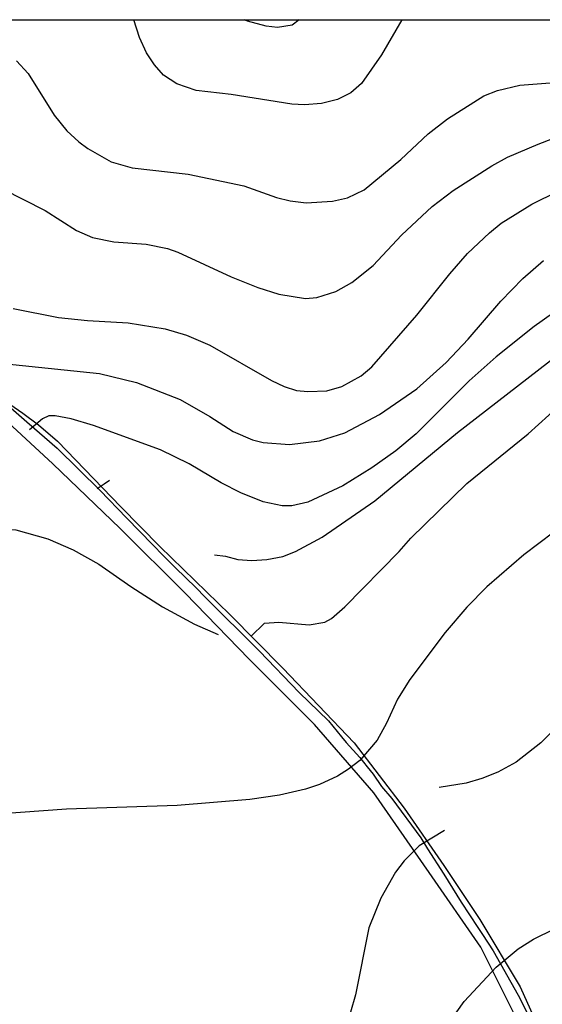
# Model space of a CAD drawing. Extents: x -662620 to -656370, y -1067090 to -1062990.
# Drawn here: x -660352 to -660070, y -1063520 to -1062990 of the extents above; entities that cross this region are included whole.
import ezdxf

# ---------------------------------------------------------------- set-up
doc = ezdxf.new("R2010")
doc.units = 0
for name, color, linetype in [('ram', 7, 'Continuous'), ('SDELOVACÍ_VEDENÍ_-_PODZEMNÍ', 7, 'Continuous'), ('VRSTEVNICE_ZDŮRAZNĚNÁ', 7, 'Continuous'), ('VRSTEVNICE_ZÁKLADNÍ', 7, 'Continuous')]:
    doc.layers.add(name, color=color, linetype=linetype)

msp = doc.modelspace()

# ---------------------------------------------------------------- linework, layer by layer
at = {"layer": 'ram'}
msp.add_lwpolyline([(-662620.02, -1067089.66), (-662620.02, -1062989.66), (-656370.02, -1062989.66), (-656370.02, -1067089.66), (-662620.02, -1067089.66)], dxfattribs=at)
at = {"layer": 'SDELOVACÍ_VEDENÍ_-_PODZEMNÍ'}
for points in [[(-659818.78, -1063849.76), (-659933.52, -1063797.25), (-659953.08, -1063804.82), (-659970.1, -1063808.93), (-659986.46, -1063761.42), (-660003.91, -1063715.06), (-660023.46, -1063669.48), (-660043.77, -1063624.01), (-660062.55, -1063577.66), (-660081.57, -1063532.6), (-660103.58, -1063488.83), (-660131.29, -1063448.6), (-660161.11, -1063405.71), (-660193.09, -1063368.98), (-660228.14, -1063333.7), (-660262.58, -1063298.23), (-660297.59, -1063263.51), (-660333.68, -1063228.64), (-660367.68, -1063197.43), (-660403.89, -1063162.5), (-660435.51, -1063140.87), (-660437.08, -1063140.19)], [(-659818.78, -1063849.76), (-659933.52, -1063797.25), (-659953.08, -1063804.82), (-659970.1, -1063808.93), (-659986.46, -1063761.42), (-660003.91, -1063715.06), (-660023.46, -1063669.48), (-660043.77, -1063624.01), (-660062.55, -1063577.66), (-660081.57, -1063532.6), (-660103.58, -1063488.83), (-660131.29, -1063448.6), (-660161.11, -1063405.71), (-660193.09, -1063368.98), (-660228.14, -1063333.7), (-660262.58, -1063298.23), (-660297.59, -1063263.51), (-660333.68, -1063228.64), (-660367.68, -1063197.43), (-660403.89, -1063162.5), (-660435.51, -1063140.87), (-660437.08, -1063140.19)], [(-659818.78, -1063849.76), (-659933.52, -1063797.25), (-659953.08, -1063804.82), (-659970.1, -1063808.93), (-659986.46, -1063761.42), (-660003.91, -1063715.06), (-660023.46, -1063669.48), (-660043.77, -1063624.01), (-660062.55, -1063577.66), (-660081.57, -1063532.6), (-660103.58, -1063488.83), (-660131.29, -1063448.6), (-660161.11, -1063405.71), (-660193.09, -1063368.98), (-660228.14, -1063333.7), (-660262.58, -1063298.23), (-660297.59, -1063263.51), (-660333.68, -1063228.64), (-660367.68, -1063197.43), (-660403.89, -1063162.5), (-660435.51, -1063140.87), (-660437.08, -1063140.19)], [(-659818.78, -1063849.76), (-659933.52, -1063797.25), (-659953.08, -1063804.82), (-659970.1, -1063808.93), (-659986.46, -1063761.42), (-660003.91, -1063715.06), (-660023.46, -1063669.48), (-660043.77, -1063624.01), (-660062.55, -1063577.66), (-660081.57, -1063532.6), (-660103.58, -1063488.83), (-660131.29, -1063448.6), (-660161.11, -1063405.71), (-660193.09, -1063368.98), (-660228.14, -1063333.7), (-660262.58, -1063298.23), (-660297.59, -1063263.51), (-660333.68, -1063228.64), (-660367.68, -1063197.43), (-660403.89, -1063162.5), (-660435.51, -1063140.87), (-660437.08, -1063140.19)], [(-659818.78, -1063849.76), (-659933.52, -1063797.25), (-659953.08, -1063804.82), (-659970.1, -1063808.93), (-659986.46, -1063761.42), (-660003.91, -1063715.06), (-660023.46, -1063669.48), (-660043.77, -1063624.01), (-660062.55, -1063577.66), (-660081.57, -1063532.6), (-660103.58, -1063488.83), (-660131.29, -1063448.6), (-660161.11, -1063405.71), (-660193.09, -1063368.98), (-660228.14, -1063333.7), (-660262.58, -1063298.23), (-660297.59, -1063263.51), (-660333.68, -1063228.64), (-660367.68, -1063197.43), (-660403.89, -1063162.5), (-660435.51, -1063140.87), (-660437.08, -1063140.19)], [(-659818.78, -1063849.76), (-659933.52, -1063797.25), (-659953.08, -1063804.82), (-659970.1, -1063808.93), (-659986.46, -1063761.42), (-660003.91, -1063715.06), (-660023.46, -1063669.48), (-660043.77, -1063624.01), (-660062.55, -1063577.66), (-660081.57, -1063532.6), (-660103.58, -1063488.83), (-660131.29, -1063448.6), (-660161.11, -1063405.71), (-660193.09, -1063368.98), (-660228.14, -1063333.7), (-660262.58, -1063298.23), (-660297.59, -1063263.51), (-660333.68, -1063228.64), (-660367.68, -1063197.43), (-660403.89, -1063162.5), (-660435.51, -1063140.87), (-660437.08, -1063140.19)], [(-660432.52, -1063151.48), (-660412.86, -1063164.03), (-660370.7, -1063188.86), (-660359.22, -1063195.02), (-660349.89, -1063201.31), (-660341.4, -1063207.68), (-660331.26, -1063216.52)], [(-660362.23, -1063193.59), (-660347.65, -1063206.08), (-660331.49, -1063220.18), (-660308.36, -1063243.07), (-660294.11, -1063257.74), (-660280.04, -1063272.24), (-660274.41, -1063278.03), (-660267.91, -1063284.51), (-660256.58, -1063295.32), (-660251.98, -1063300.26), (-660222.64, -1063329.43), (-660201.28, -1063351.72), (-660185.5, -1063367.01), (-660178.48, -1063375.6), (-660176.02, -1063378.6), (-660168.59, -1063386.66), (-660164.65, -1063391.69), (-660161.5, -1063395.63), (-660156.94, -1063402.27), (-660151.34, -1063408.84), (-660135.84, -1063429.84)], [(-660362.23, -1063193.59), (-660347.65, -1063206.08), (-660331.49, -1063220.18), (-660308.36, -1063243.07), (-660294.11, -1063257.74), (-660280.04, -1063272.24), (-660274.41, -1063278.03), (-660267.91, -1063284.51), (-660256.58, -1063295.32), (-660251.98, -1063300.26), (-660222.64, -1063329.43), (-660201.28, -1063351.72), (-660185.5, -1063367.01), (-660178.48, -1063375.6), (-660176.02, -1063378.6), (-660168.59, -1063386.66), (-660164.65, -1063391.69), (-660161.5, -1063395.63), (-660156.94, -1063402.27), (-660151.34, -1063408.84), (-660135.84, -1063429.84)], [(-660362.23, -1063193.59), (-660347.65, -1063206.08), (-660331.49, -1063220.18), (-660308.36, -1063243.07), (-660294.11, -1063257.74), (-660280.04, -1063272.24), (-660274.41, -1063278.03), (-660267.91, -1063284.51), (-660256.58, -1063295.32), (-660251.98, -1063300.26), (-660222.64, -1063329.43), (-660201.28, -1063351.72), (-660185.5, -1063367.01), (-660178.48, -1063375.6), (-660176.02, -1063378.6), (-660168.59, -1063386.66), (-660164.65, -1063391.69), (-660161.5, -1063395.63), (-660156.94, -1063402.27), (-660151.34, -1063408.84), (-660135.84, -1063429.84)], [(-660362.23, -1063193.59), (-660347.65, -1063206.08), (-660331.49, -1063220.18), (-660308.36, -1063243.07), (-660294.11, -1063257.74), (-660280.04, -1063272.24), (-660274.41, -1063278.03), (-660267.91, -1063284.51), (-660256.58, -1063295.32), (-660251.98, -1063300.26), (-660222.64, -1063329.43), (-660201.28, -1063351.72), (-660185.5, -1063367.01), (-660178.48, -1063375.6), (-660176.02, -1063378.6), (-660168.59, -1063386.66), (-660164.65, -1063391.69), (-660161.5, -1063395.63), (-660156.94, -1063402.27), (-660151.34, -1063408.84), (-660135.84, -1063429.84)], [(-660362.23, -1063193.59), (-660347.65, -1063206.08), (-660331.49, -1063220.18), (-660308.36, -1063243.07), (-660294.11, -1063257.74), (-660280.04, -1063272.24), (-660274.41, -1063278.03), (-660267.91, -1063284.51), (-660256.58, -1063295.32), (-660251.98, -1063300.26), (-660222.64, -1063329.43), (-660201.28, -1063351.72), (-660185.5, -1063367.01), (-660178.48, -1063375.6), (-660176.02, -1063378.6), (-660168.59, -1063386.66), (-660164.65, -1063391.69), (-660161.5, -1063395.63), (-660156.94, -1063402.27), (-660151.34, -1063408.84), (-660135.84, -1063429.84)], [(-660362.23, -1063193.59), (-660347.65, -1063206.08), (-660331.49, -1063220.18), (-660308.36, -1063243.07), (-660294.11, -1063257.74), (-660280.04, -1063272.24), (-660274.41, -1063278.03), (-660267.91, -1063284.51), (-660256.58, -1063295.32), (-660251.98, -1063300.26), (-660222.64, -1063329.43), (-660201.28, -1063351.72), (-660185.5, -1063367.01), (-660178.48, -1063375.6), (-660176.02, -1063378.6), (-660168.59, -1063386.66), (-660164.65, -1063391.69), (-660161.5, -1063395.63), (-660156.94, -1063402.27), (-660151.34, -1063408.84), (-660135.84, -1063429.84)], [(-660362.23, -1063193.59), (-660347.65, -1063206.08), (-660331.49, -1063220.18), (-660308.36, -1063243.07), (-660294.11, -1063257.74), (-660280.04, -1063272.24), (-660274.41, -1063278.03), (-660267.91, -1063284.51), (-660256.58, -1063295.32), (-660251.98, -1063300.26), (-660222.64, -1063329.43), (-660201.28, -1063351.72), (-660185.5, -1063367.01), (-660178.48, -1063375.6), (-660176.02, -1063378.6), (-660168.59, -1063386.66), (-660164.65, -1063391.69), (-660161.5, -1063395.63), (-660156.94, -1063402.27), (-660151.34, -1063408.84), (-660135.84, -1063429.84)], [(-660362.23, -1063193.59), (-660347.65, -1063206.08), (-660331.49, -1063220.18), (-660308.36, -1063243.07), (-660294.11, -1063257.74), (-660280.04, -1063272.24), (-660274.41, -1063278.03), (-660267.91, -1063284.51), (-660256.58, -1063295.32), (-660251.98, -1063300.26), (-660222.64, -1063329.43), (-660201.28, -1063351.72), (-660185.5, -1063367.01), (-660178.48, -1063375.6), (-660176.02, -1063378.6), (-660168.59, -1063386.66), (-660164.65, -1063391.69), (-660161.5, -1063395.63), (-660156.94, -1063402.27), (-660151.34, -1063408.84), (-660135.84, -1063429.84)], [(-660362.23, -1063193.59), (-660347.65, -1063206.08), (-660331.49, -1063220.18), (-660308.36, -1063243.07), (-660294.11, -1063257.74), (-660280.04, -1063272.24), (-660274.41, -1063278.03), (-660267.91, -1063284.51), (-660256.58, -1063295.32), (-660251.98, -1063300.26), (-660222.64, -1063329.43), (-660201.28, -1063351.72), (-660185.5, -1063367.01), (-660178.48, -1063375.6), (-660176.02, -1063378.6), (-660168.59, -1063386.66), (-660164.65, -1063391.69), (-660161.5, -1063395.63), (-660156.94, -1063402.27), (-660151.34, -1063408.84), (-660135.84, -1063429.84)], [(-660362.23, -1063193.59), (-660347.65, -1063206.08), (-660331.49, -1063220.18), (-660308.36, -1063243.07), (-660294.11, -1063257.74), (-660280.04, -1063272.24), (-660274.41, -1063278.03), (-660267.91, -1063284.51), (-660256.58, -1063295.32), (-660251.98, -1063300.26), (-660222.64, -1063329.43), (-660201.28, -1063351.72), (-660185.5, -1063367.01), (-660178.48, -1063375.6), (-660176.02, -1063378.6), (-660168.59, -1063386.66), (-660164.65, -1063391.69), (-660161.5, -1063395.63), (-660156.94, -1063402.27), (-660151.34, -1063408.84), (-660135.84, -1063429.84)], [(-660362.23, -1063193.59), (-660347.65, -1063206.08), (-660331.49, -1063220.18), (-660308.36, -1063243.07), (-660294.11, -1063257.74), (-660280.04, -1063272.24), (-660274.41, -1063278.03), (-660267.91, -1063284.51), (-660256.58, -1063295.32), (-660251.98, -1063300.26), (-660222.64, -1063329.43), (-660201.28, -1063351.72), (-660185.5, -1063367.01), (-660178.48, -1063375.6), (-660176.02, -1063378.6), (-660168.59, -1063386.66), (-660164.65, -1063391.69), (-660161.5, -1063395.63), (-660156.94, -1063402.27), (-660151.34, -1063408.84), (-660135.84, -1063429.84)], [(-660362.23, -1063193.59), (-660347.65, -1063206.08), (-660331.49, -1063220.18), (-660308.36, -1063243.07), (-660294.11, -1063257.74), (-660280.04, -1063272.24), (-660274.41, -1063278.03), (-660267.91, -1063284.51), (-660256.58, -1063295.32), (-660251.98, -1063300.26), (-660222.64, -1063329.43), (-660201.28, -1063351.72), (-660185.5, -1063367.01), (-660178.48, -1063375.6), (-660176.02, -1063378.6), (-660168.59, -1063386.66), (-660164.65, -1063391.69), (-660161.5, -1063395.63), (-660156.94, -1063402.27), (-660151.34, -1063408.84), (-660135.84, -1063429.84)], [(-660331.26, -1063216.52), (-660297.11, -1063251.79), (-660276.22, -1063273.18), (-660238.59, -1063309.74), (-660210.12, -1063338.64), (-660171.6, -1063378.8), (-660144.78, -1063413.95), (-660123.39, -1063444.8), (-660104.05, -1063473.85), (-660082.4, -1063510.15), (-660062.37, -1063554.74), (-660044.8, -1063598.86)], [(-660331.26, -1063216.52), (-660297.11, -1063251.79), (-660276.22, -1063273.18), (-660238.59, -1063309.74), (-660210.12, -1063338.64), (-660171.6, -1063378.8), (-660144.78, -1063413.95), (-660123.39, -1063444.8), (-660104.05, -1063473.85), (-660082.4, -1063510.15), (-660062.37, -1063554.74), (-660044.8, -1063598.86)], [(-660331.26, -1063216.52), (-660297.11, -1063251.79), (-660276.22, -1063273.18), (-660238.59, -1063309.74), (-660210.12, -1063338.64), (-660171.6, -1063378.8), (-660144.78, -1063413.95), (-660123.39, -1063444.8), (-660104.05, -1063473.85), (-660082.4, -1063510.15), (-660062.37, -1063554.74), (-660044.8, -1063598.86)], [(-660135.84, -1063429.84), (-660132.21, -1063435.84), (-660123.4, -1063449.44), (-660114.09, -1063464.59), (-660105.11, -1063478.19), (-660102.7, -1063481.99), (-660096.81, -1063490.79), (-660083.37, -1063514.56), (-660077.07, -1063527.41)], [(-660135.84, -1063429.84), (-660132.21, -1063435.84), (-660123.4, -1063449.44), (-660114.09, -1063464.59), (-660105.11, -1063478.19), (-660102.7, -1063481.99), (-660096.81, -1063490.79), (-660083.37, -1063514.56), (-660077.07, -1063527.41)], [(-660135.84, -1063429.84), (-660132.21, -1063435.84), (-660123.4, -1063449.44), (-660114.09, -1063464.59), (-660105.11, -1063478.19), (-660102.7, -1063481.99), (-660096.81, -1063490.79), (-660083.37, -1063514.56), (-660077.07, -1063527.41)], [(-660135.84, -1063429.84), (-660132.21, -1063435.84), (-660123.4, -1063449.44), (-660114.09, -1063464.59), (-660105.11, -1063478.19), (-660102.7, -1063481.99), (-660096.81, -1063490.79), (-660083.37, -1063514.56), (-660077.07, -1063527.41)], [(-660135.84, -1063429.84), (-660132.21, -1063435.84), (-660123.4, -1063449.44), (-660114.09, -1063464.59), (-660105.11, -1063478.19), (-660102.7, -1063481.99), (-660096.81, -1063490.79), (-660083.37, -1063514.56), (-660077.07, -1063527.41)], [(-660135.84, -1063429.84), (-660132.21, -1063435.84), (-660123.4, -1063449.44), (-660114.09, -1063464.59), (-660105.11, -1063478.19), (-660102.7, -1063481.99), (-660096.81, -1063490.79), (-660083.37, -1063514.56), (-660077.07, -1063527.41)], [(-660135.84, -1063429.84), (-660132.21, -1063435.84), (-660123.4, -1063449.44), (-660114.09, -1063464.59), (-660105.11, -1063478.19), (-660102.7, -1063481.99), (-660096.81, -1063490.79), (-660083.37, -1063514.56), (-660077.07, -1063527.41)], [(-660135.84, -1063429.84), (-660132.21, -1063435.84), (-660123.4, -1063449.44), (-660114.09, -1063464.59), (-660105.11, -1063478.19), (-660102.7, -1063481.99), (-660096.81, -1063490.79), (-660083.37, -1063514.56), (-660077.07, -1063527.41)], [(-660135.84, -1063429.84), (-660132.21, -1063435.84), (-660123.4, -1063449.44), (-660114.09, -1063464.59), (-660105.11, -1063478.19), (-660102.7, -1063481.99), (-660096.81, -1063490.79), (-660083.37, -1063514.56), (-660077.07, -1063527.41)], [(-660135.84, -1063429.84), (-660132.21, -1063435.84), (-660123.4, -1063449.44), (-660114.09, -1063464.59), (-660105.11, -1063478.19), (-660102.7, -1063481.99), (-660096.81, -1063490.79), (-660083.37, -1063514.56), (-660077.07, -1063527.41)], [(-660135.84, -1063429.84), (-660132.21, -1063435.84), (-660123.4, -1063449.44), (-660114.09, -1063464.59), (-660105.11, -1063478.19), (-660102.7, -1063481.99), (-660096.81, -1063490.79), (-660083.37, -1063514.56), (-660077.07, -1063527.41)], [(-660135.84, -1063429.84), (-660132.21, -1063435.84), (-660123.4, -1063449.44), (-660114.09, -1063464.59), (-660105.11, -1063478.19), (-660102.7, -1063481.99), (-660096.81, -1063490.79), (-660083.37, -1063514.56), (-660077.07, -1063527.41)]]:
    msp.add_lwpolyline(points, dxfattribs=at)
at = {"layer": 'VRSTEVNICE_ZDŮRAZNĚNÁ'}
for points in [[(-660360.76, -1063080.69), (-660337.89, -1063092.26), (-660321.03, -1063103.13), (-660312.45, -1063106.84), (-660301.02, -1063109.27), (-660283.58, -1063110.42), (-660272.14, -1063112.85), (-660266.43, -1063114.7), (-660237.84, -1063128), (-660223.55, -1063133.71), (-660212.11, -1063137.43), (-660197.82, -1063139.72), (-660191.82, -1063139.15), (-660181.52, -1063136), (-660172.95, -1063131.14), (-660161.51, -1063121.99), (-660146.22, -1063105.56), (-660129.78, -1063090.26), (-660118.35, -1063081.54), (-660097.62, -1063068.25), (-660089.19, -1063063.68), (-660072.75, -1063056.67), (-660036.45, -1063042.67)], [(-660227.27, -1063321.5), (-660219.97, -1063314.38), (-660212.11, -1063313.95), (-660195.82, -1063315.38), (-660187.53, -1063313.81), (-660183.81, -1063311.81), (-660176.66, -1063305.66), (-660147.51, -1063275.79), (-660141.22, -1063268.64), (-660111.06, -1063239.2), (-660078.04, -1063212.47), (-660050.31, -1063187.46)], [(-660499.98, -1063262.93), (-660485.11, -1063266.64), (-660462.82, -1063276.65), (-660455.38, -1063278.93), (-660436.8, -1063282.94), (-660425.65, -1063283.79), (-660418.22, -1063283.37), (-660406.22, -1063280.51), (-660398.64, -1063277.08), (-660384.63, -1063269.07), (-660373.05, -1063264.78), (-660365.05, -1063263.64), (-660353.61, -1063264.21), (-660336.46, -1063269.07), (-660322.74, -1063274.93), (-660309.02, -1063282.65), (-660291.87, -1063294.66), (-660274.72, -1063305.66), (-660257.56, -1063314.95), (-660244.84, -1063320.53)]]:
    msp.add_lwpolyline(points, dxfattribs=at)
at = {"layer": 'VRSTEVNICE_ZÁKLADNÍ'}
for points in [[(-660146.02, -1062989.66), (-660156.94, -1063008.65), (-660167.66, -1063023.94), (-660173.52, -1063028.94), (-660180.67, -1063032.66), (-660189.24, -1063034.81), (-660198.39, -1063035.52), (-660205.25, -1063035.09), (-660237.84, -1063029.95), (-660256.71, -1063027.8), (-660267, -1063024.23), (-660274.15, -1063019.51), (-660279, -1063013.94), (-660283.29, -1063007.51), (-660287.15, -1062999.22), (-660290.13, -1062989.66)], [(-660146.02, -1062989.66), (-660156.94, -1063008.65), (-660167.66, -1063023.94), (-660173.52, -1063028.94), (-660180.67, -1063032.66), (-660189.24, -1063034.81), (-660198.39, -1063035.52), (-660205.25, -1063035.09), (-660237.84, -1063029.95), (-660256.71, -1063027.8), (-660267, -1063024.23), (-660274.15, -1063019.51), (-660279, -1063013.94), (-660283.29, -1063007.51), (-660287.15, -1062999.22), (-660290.13, -1062989.66)], [(-660201.18, -1062989.66), (-660204.97, -1062992.64), (-660212.97, -1062993.93), (-660218.97, -1062993.21), (-660228.98, -1062990.5), (-660230.76, -1062989.66)], [(-660201.18, -1062989.66), (-660204.97, -1062992.64), (-660212.97, -1062993.93), (-660218.97, -1062993.21), (-660228.98, -1062990.5), (-660230.76, -1062989.66)], [(-660353.33, -1063011.79), (-660347.04, -1063018.65), (-660333.03, -1063040.95), (-660326.17, -1063049.38), (-660319.74, -1063055.39), (-660314.88, -1063058.96), (-660302.45, -1063066.11), (-660291.01, -1063069.39), (-660261, -1063072.83), (-660230.98, -1063079.11), (-660213.51, -1063085.27), (-660206.18, -1063087.12), (-660197.53, -1063088.26), (-660183.24, -1063087.4), (-660175.24, -1063085.55), (-660166.23, -1063081.26), (-660146.51, -1063064.82), (-660131.78, -1063051.1), (-660121.49, -1063042.95), (-660101.91, -1063030.66), (-660094.62, -1063027.8), (-660082.61, -1063024.94), (-660054.6, -1063022.8)], [(-660353.33, -1063011.79), (-660347.04, -1063018.65), (-660333.03, -1063040.95), (-660326.17, -1063049.38), (-660319.74, -1063055.39), (-660314.88, -1063058.96), (-660302.45, -1063066.11), (-660291.01, -1063069.39), (-660261, -1063072.83), (-660230.98, -1063079.11), (-660213.51, -1063085.27), (-660206.18, -1063087.12), (-660197.53, -1063088.26), (-660183.24, -1063087.4), (-660175.24, -1063085.55), (-660166.23, -1063081.26), (-660146.51, -1063064.82), (-660131.78, -1063051.1), (-660121.49, -1063042.95), (-660101.91, -1063030.66), (-660094.62, -1063027.8), (-660082.61, -1063024.94), (-660054.6, -1063022.8)], [(-660355.04, -1063145.15), (-660330.75, -1063149.87), (-660315.02, -1063151.58), (-660293.3, -1063152.87), (-660273.29, -1063156.01), (-660261.85, -1063159.44), (-660249.27, -1063164.87), (-660216.11, -1063183.74), (-660209.25, -1063187.03), (-660202.68, -1063189.17), (-660196.67, -1063189.74), (-660186.38, -1063189.32), (-660178.38, -1063187.03), (-660167.95, -1063181.31), (-660162.09, -1063176.45), (-660137.93, -1063148.72), (-660120.21, -1063126.43), (-660110.63, -1063115.56), (-660098.91, -1063104.27), (-660092.62, -1063099.12), (-660076.04, -1063088.98), (-660061.89, -1063081.97)], [(-660355.04, -1063145.15), (-660330.75, -1063149.87), (-660315.02, -1063151.58), (-660293.3, -1063152.87), (-660273.29, -1063156.01), (-660261.85, -1063159.44), (-660249.27, -1063164.87), (-660216.11, -1063183.74), (-660209.25, -1063187.03), (-660202.68, -1063189.17), (-660196.67, -1063189.74), (-660186.38, -1063189.32), (-660178.38, -1063187.03), (-660167.95, -1063181.31), (-660162.09, -1063176.45), (-660137.93, -1063148.72), (-660120.21, -1063126.43), (-660110.63, -1063115.56), (-660098.91, -1063104.27), (-660092.62, -1063099.12), (-660076.04, -1063088.98), (-660061.89, -1063081.97)], [(-660014.58, -1063109.7), (-660045.17, -1063133.86), (-660074.9, -1063154.73), (-660095.34, -1063171.16), (-660109.77, -1063184.03), (-660138.36, -1063212.61), (-660149.22, -1063221.62), (-660162.09, -1063230.77), (-660177.81, -1063240.49), (-660196.67, -1063249.35), (-660205.25, -1063251.21), (-660210.4, -1063251.35), (-660220.69, -1063249.06), (-660232.69, -1063244.2), (-660243.27, -1063238.91), (-660260.42, -1063228.62), (-660275.86, -1063221.05), (-660311.88, -1063208.04), (-660323.89, -1063204.47), (-660332.46, -1063202.75), (-660335.89, -1063202.89), (-660339.32, -1063204.47), (-660346.33, -1063210.33)], [(-660014.58, -1063109.7), (-660045.17, -1063133.86), (-660074.9, -1063154.73), (-660095.34, -1063171.16), (-660109.77, -1063184.03), (-660138.36, -1063212.61), (-660149.22, -1063221.62), (-660162.09, -1063230.77), (-660177.81, -1063240.49), (-660196.67, -1063249.35), (-660205.25, -1063251.21), (-660210.4, -1063251.35), (-660220.69, -1063249.06), (-660232.69, -1063244.2), (-660243.27, -1063238.91), (-660260.42, -1063228.62), (-660275.86, -1063221.05), (-660311.88, -1063208.04), (-660323.89, -1063204.47), (-660332.46, -1063202.75), (-660335.89, -1063202.89), (-660339.32, -1063204.47), (-660346.33, -1063210.33)], [(-660362.08, -1063173.87), (-660355.34, -1063175.18), (-660308.73, -1063180.02), (-660288.72, -1063184.88), (-660265.28, -1063194.03), (-660249.27, -1063203.18), (-660236.7, -1063211.33), (-660226.4, -1063215.76), (-660220.69, -1063217.19), (-660206.39, -1063218.19), (-660190.39, -1063216.33), (-660176.66, -1063211.9), (-660158.08, -1063202.18), (-660137.93, -1063188.32), (-660122.21, -1063174.16), (-660110.34, -1063161.59), (-660092.76, -1063141.15), (-660080.9, -1063128.86), (-660069.75, -1063119.28)], [(-660362.08, -1063173.87), (-660355.34, -1063175.18), (-660308.73, -1063180.02), (-660288.72, -1063184.88), (-660265.28, -1063194.03), (-660249.27, -1063203.18), (-660236.7, -1063211.33), (-660226.4, -1063215.76), (-660220.69, -1063217.19), (-660206.39, -1063218.19), (-660190.39, -1063216.33), (-660176.66, -1063211.9), (-660158.08, -1063202.18), (-660137.93, -1063188.32), (-660122.21, -1063174.16), (-660110.34, -1063161.59), (-660092.76, -1063141.15), (-660080.9, -1063128.86), (-660069.75, -1063119.28)], [(-660246.84, -1063277.57), (-660240.9, -1063278.32), (-660234.16, -1063280.17), (-660226.69, -1063280.65), (-660218.69, -1063280.08), (-660210.11, -1063278.51), (-660203.25, -1063275.93), (-660188.81, -1063268.21), (-660160.51, -1063248.49), (-660116.06, -1063211.76), (-660012.15, -1063131.28)], [(-660246.84, -1063277.57), (-660240.9, -1063278.32), (-660234.16, -1063280.17), (-660226.69, -1063280.65), (-660218.69, -1063280.08), (-660210.11, -1063278.51), (-660203.25, -1063275.93), (-660188.81, -1063268.21), (-660160.51, -1063248.49), (-660116.06, -1063211.76), (-660012.15, -1063131.28)], [(-660309.83, -1063241.86), (-660306.07, -1063239.45), (-660303.29, -1063237.4)], [(-660309.83, -1063241.86), (-660306.07, -1063239.45), (-660303.29, -1063237.4)], [(-660064.32, -1063265.5), (-660080.33, -1063277.65), (-660100.34, -1063294.8), (-660111.06, -1063305.81), (-660122.78, -1063319.38), (-660141.79, -1063344.68), (-660148.36, -1063355.26), (-660154.22, -1063368.27), (-660159.37, -1063377.42), (-660168.66, -1063388.28), (-660174.66, -1063392.99), (-660180.67, -1063396.71), (-660190.39, -1063401.14), (-660197.82, -1063403.71), (-660211.83, -1063407), (-660227.83, -1063409.29), (-660266.91, -1063412.44), (-660326.46, -1063414.58), (-660373.63, -1063417.87)], [(-660064.32, -1063265.5), (-660080.33, -1063277.65), (-660100.34, -1063294.8), (-660111.06, -1063305.81), (-660122.78, -1063319.38), (-660141.79, -1063344.68), (-660148.36, -1063355.26), (-660154.22, -1063368.27), (-660159.37, -1063377.42), (-660168.66, -1063388.28), (-660174.66, -1063392.99), (-660180.67, -1063396.71), (-660190.39, -1063401.14), (-660197.82, -1063403.71), (-660211.83, -1063407), (-660227.83, -1063409.29), (-660266.91, -1063412.44), (-660326.46, -1063414.58), (-660373.63, -1063417.87)], [(-659986.85, -1063341.11), (-659995.43, -1063334.96), (-660003.14, -1063332.39), (-660013.15, -1063332.96), (-660018.87, -1063334.11), (-660031.73, -1063339.82), (-660038.88, -1063344.68), (-660046.74, -1063351.97), (-660064.03, -1063371.7), (-660071.18, -1063378.84), (-660084.47, -1063389.28), (-660094.33, -1063394.57), (-660102.91, -1063398), (-660111.49, -1063400.57), (-660125.92, -1063402.86)], [(-659986.85, -1063341.11), (-659995.43, -1063334.96), (-660003.14, -1063332.39), (-660013.15, -1063332.96), (-660018.87, -1063334.11), (-660031.73, -1063339.82), (-660038.88, -1063344.68), (-660046.74, -1063351.97), (-660064.03, -1063371.7), (-660071.18, -1063378.84), (-660084.47, -1063389.28), (-660094.33, -1063394.57), (-660102.91, -1063398), (-660111.49, -1063400.57), (-660125.92, -1063402.86)], [(-660123.49, -1063533.5), (-660112.49, -1063518.06), (-660095.34, -1063499.48), (-660083.47, -1063489.62), (-660075.18, -1063484.47), (-660028.87, -1063461.75), (-660016.72, -1063453.88), (-660010.43, -1063448.31), (-660000.29, -1063436.16), (-659993.71, -1063426.44), (-659987.14, -1063413.43), (-659979.99, -1063394.57), (-659976.13, -1063380.85), (-659975.27, -1063373.98), (-659975.27, -1063365.12), (-659976.99, -1063356.55), (-659978.84, -1063351.4), (-659980.85, -1063347.97), (-659986.85, -1063341.11)], [(-660123.49, -1063533.5), (-660112.49, -1063518.06), (-660095.34, -1063499.48), (-660083.47, -1063489.62), (-660075.18, -1063484.47), (-660028.87, -1063461.75), (-660016.72, -1063453.88), (-660010.43, -1063448.31), (-660000.29, -1063436.16), (-659993.71, -1063426.44), (-659987.14, -1063413.43), (-659979.99, -1063394.57), (-659976.13, -1063380.85), (-659975.27, -1063373.98), (-659975.27, -1063365.12), (-659976.99, -1063356.55), (-659978.84, -1063351.4), (-659980.85, -1063347.97), (-659986.85, -1063341.11)], [(-660123.08, -1063425.97), (-660136.64, -1063434.3), (-660144.79, -1063442.31), (-660149.36, -1063448.45), (-660157.37, -1063462.32), (-660163.8, -1063478.33), (-660170.95, -1063514.34), (-660179.09, -1063542.36)], [(-660123.08, -1063425.97), (-660136.64, -1063434.3), (-660144.79, -1063442.31), (-660149.36, -1063448.45), (-660157.37, -1063462.32), (-660163.8, -1063478.33), (-660170.95, -1063514.34), (-660179.09, -1063542.36)]]:
    msp.add_lwpolyline(points, dxfattribs=at)

doc.saveas('drawing.dxf')
